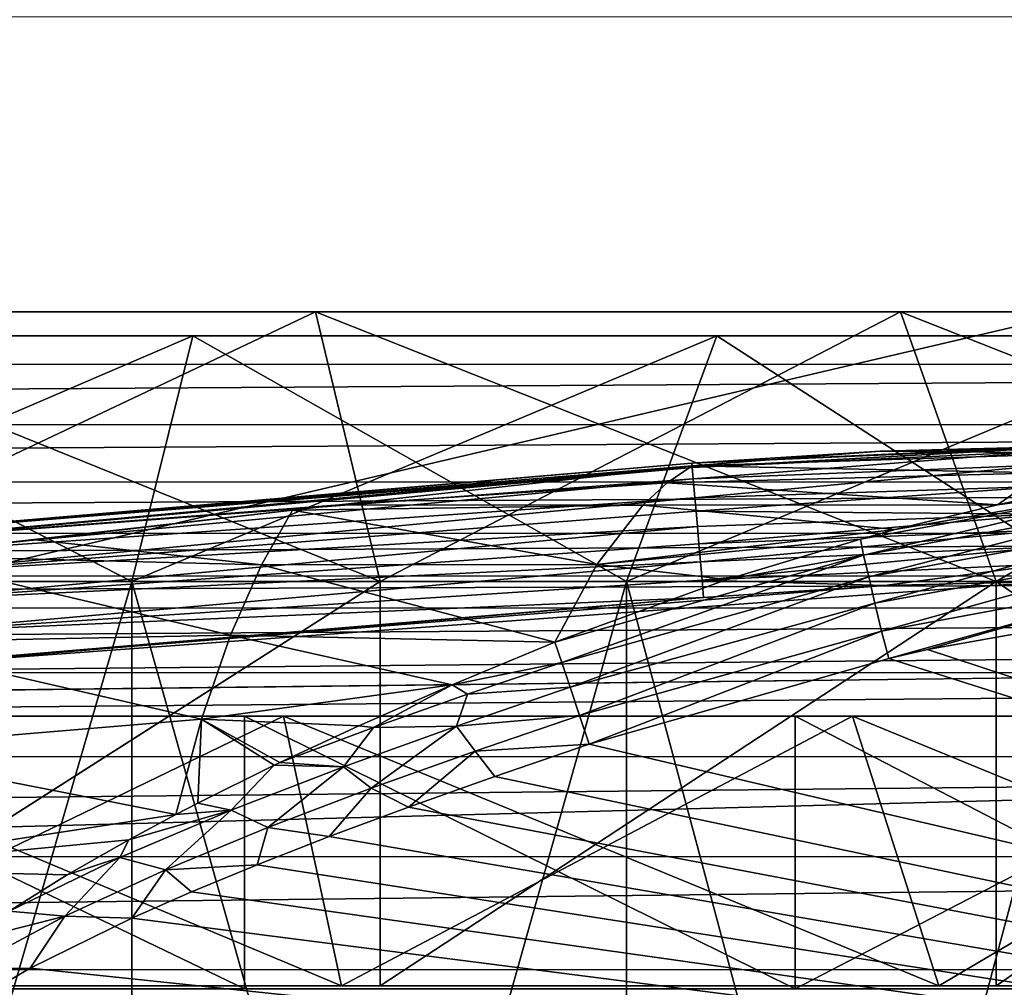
# Model space of a CAD drawing. Header units: metres. Extents: x -206 to 75, y -104 to 104.
# Tile 379 of 656: x -127.6 to -123.95, y 43.48 to 47.06. Entities that reach past the tile are written whole.
import ezdxf

# ---------------------------------------------------------------- set-up
doc = ezdxf.new("R2010")
doc.units = ezdxf.units.M
doc.layers.add('solid_01_1-CONSUMER_THERM_B_125288', color=7, linetype='CONTINUOUS')

msp = doc.modelspace()

# ---------------------------------------------------------------- linework, layer by layer
at = {"layer": 'solid_01_1-CONSUMER_THERM_B_125288'}
for points in [[(-108.467331, 46.871483, 1.5), (-107.910683, 47.194191, 1.5), (-200.514557, 74.966148, 1.5)], [(-109.048912, 46.586853, 1.5), (-108.467331, 46.871483, 1.5), (-200.514557, 74.966148, 1.5)], [(-109.651024, 46.343178, 1.5), (-109.048912, 46.586853, 1.5), (-200.514557, 74.966148, 1.5)], [(-110.268845, 46.142639, 1.5), (-109.651024, 46.343178, 1.5), (-200.514557, 74.966148, 1.5)], [(-110.897278, 45.986664, 1.5), (-110.268845, 46.142639, 1.5), (-200.514557, 74.966148, 1.5)], [(-111.53109, 45.875885, 1.5), (-110.897278, 45.986664, 1.5), (-200.514557, 74.966148, 1.5)], [(-112.794189, 45.78849, 1.5), (-111.53109, 45.875885, 1.5), (-200.514557, 74.966148, 1.5)], [(-168.100571, 58.189758, 1.5), (-112.794189, 45.78849, 1.5), (-200.514557, 74.966148, 1.5)], [(-158.776108, 66.195313), (-102.949013, 67.817345), (-158.757141, -66.251068)], [(-102.949013, 67.817345), (-158.757065, -66.804688), (-158.757141, -66.251068)], [(-102.949013, 67.817345), (-103.148926, 67.301086), (-158.757065, -66.804688)], [(-103.148926, 67.301086), (-103.25058, 66.756882), (-158.757065, -66.804688)], [(-103.25058, 66.756882), (-159.058624, -67.86515), (-158.858719, -67.348892)], [(-103.25058, 66.756882), (-103.250504, 66.203262), (-159.058624, -67.86515)], [(-103.25058, 66.756882), (-158.858719, -67.348892), (-158.757065, -66.804688)], [(-103.250504, 66.203262), (-103.231537, -66.243118), (-159.058624, -67.86515)], [(-76.404617, 63.580017, 75.400002), (-185.604614, 63.572178, 75.400002), (-92.716316, 42.429672, 75.400002)], [(-185.604614, 63.572178, 75.400002), (-93.500069, 42.491352, 75.400002), (-92.716316, 42.429672, 75.400002)], [(-185.604614, 63.572178, 75.400002), (-168.500076, 42.491318, 75.400002), (-93.500069, 42.491352, 75.400002)], [(-168.100571, 58.189758, 1.5), (-166.403046, 57.2313, 1.5), (-112.794189, 45.78849, 1.5)], [(-166.403046, 57.2313, 1.5), (-149.226578, 45.783272, 1.5), (-112.794189, 45.78849, 1.5)], [(-143.003433, 47.075237, 63.5), (-119.003433, 47.076958, 63.5), (-141.579453, 41.783455, 63.5)], [(-119.003433, 47.076958, 63.5), (-120.420677, 41.783466, 63.5), (-141.579453, 41.783455, 63.5)], [(-126.500984, 45.981236, 42.753716), (-126.500984, 45.981236, 6.246283), (-128.734009, 45.981236, 5.83707)], [(-128.613449, 44.981236, 4.844364), (-128.734009, 45.981236, 5.83707), (-126.500984, 45.981236, 6.246283)], [(-128.734009, 45.981236, 43.16293), (-126.500984, 45.981236, 42.753716), (-128.734009, 45.981236, 5.83707)], [(-126.26162, 44.981236, 43.724648), (-126.500984, 45.981236, 42.753716), (-128.734009, 45.981236, 43.16293)], [(-128.613449, 44.981236, 44.155636), (-126.26162, 44.981236, 43.724648), (-128.734009, 45.981236, 43.16293)], [(-126.26162, 44.981236, 5.275352), (-128.613449, 44.981236, 4.844364), (-126.500984, 45.981236, 6.246283)], [(-124.333557, 45.981236, 42.078327), (-124.333557, 45.981236, 6.921673), (-126.500984, 45.981236, 6.246283)], [(-126.26162, 44.981236, 5.275352), (-126.500984, 45.981236, 6.246283), (-124.333557, 45.981236, 6.921673)], [(-126.500984, 45.981236, 42.753716), (-124.333557, 45.981236, 42.078327), (-126.500984, 45.981236, 6.246283)], [(-123.978897, 44.981236, 43.013321), (-124.333557, 45.981236, 42.078327), (-126.500984, 45.981236, 42.753716)], [(-126.26162, 44.981236, 43.724648), (-123.978897, 44.981236, 43.013321), (-126.500984, 45.981236, 42.753716)], [(-123.978897, 44.981236, 5.986679), (-126.26162, 44.981236, 5.275352), (-124.333557, 45.981236, 6.921673)], [(-122.263344, 45.981239, 41.146606), (-122.263344, 45.981239, 7.853394), (-124.333557, 45.981236, 6.921673)], [(-123.978897, 44.981236, 5.986679), (-124.333557, 45.981236, 6.921673), (-122.263344, 45.981239, 7.853394)], [(-124.333557, 45.981236, 42.078327), (-122.263344, 45.981239, 41.146606), (-124.333557, 45.981236, 6.921673)], [(-121.798553, 44.981239, 42.032028), (-122.263344, 45.981239, 41.146606), (-124.333557, 45.981236, 42.078327)], [(-123.978897, 44.981236, 43.013321), (-121.798553, 44.981239, 42.032028), (-124.333557, 45.981236, 42.078327)], [(-121.798553, 44.981239, 6.967971), (-123.978897, 44.981236, 5.986679), (-122.263344, 45.981239, 7.853394)], [(-128.962097, 45.892094, 8.367358), (-129.076202, 44.981236, 9.271039), (-127.182686, 44.981236, 9.632246)], [(-126.956215, 45.892094, 40.250004), (-127.182686, 44.981236, 39.367752), (-129.076202, 44.981236, 39.728962)], [(-128.962097, 45.892094, 40.632641), (-126.956215, 45.892094, 40.250004), (-129.076202, 44.981236, 39.728962)], [(-126.956215, 45.892094, 8.749995), (-128.962097, 45.892094, 8.367358), (-127.182686, 44.981236, 9.632246)], [(-128.962097, 45.892094, 40.632641), (-128.962097, 45.892094, 8.367358), (-126.956215, 45.892094, 8.749995)], [(-128.962097, 45.892094, 40.632641), (-126.956215, 45.892094, 8.749995), (-126.956215, 45.892094, 40.250004)], [(-126.956215, 45.892094, 8.749995), (-127.182686, 44.981236, 9.632246), (-125.349365, 44.981236, 10.227927)], [(-125.014084, 45.892094, 39.618973), (-125.349365, 44.981236, 38.772072), (-127.182686, 44.981236, 39.367752)], [(-126.956215, 45.892094, 40.250004), (-125.014084, 45.892094, 39.618973), (-127.182686, 44.981236, 39.367752)], [(-125.014084, 45.892094, 9.381026), (-126.956215, 45.892094, 8.749995), (-125.349365, 44.981236, 10.227927)], [(-126.956215, 45.892094, 40.250004), (-126.956215, 45.892094, 8.749995), (-125.014084, 45.892094, 9.381026)], [(-126.956215, 45.892094, 40.250004), (-125.014084, 45.892094, 9.381026), (-125.014084, 45.892094, 39.618973)], [(-123.166351, 45.892097, 38.749496), (-123.605164, 44.981236, 37.951313), (-125.349365, 44.981236, 38.772072)], [(-125.014084, 45.892094, 39.618973), (-123.166351, 45.892097, 38.749496), (-125.349365, 44.981236, 38.772072)], [(-125.014084, 45.892094, 9.381026), (-125.349365, 44.981236, 10.227927), (-123.605164, 44.981236, 11.048686)], [(-123.166351, 45.892097, 10.250502), (-125.014084, 45.892094, 9.381026), (-123.605164, 44.981236, 11.048686)], [(-125.014084, 45.892094, 39.618973), (-125.014084, 45.892094, 9.381026), (-123.166351, 45.892097, 10.250502)], [(-125.014084, 45.892094, 39.618973), (-123.166351, 45.892097, 10.250502), (-123.166351, 45.892097, 38.749496)], [(-149.226547, 45.559605, 1.525335), (-112.794189, 45.78849, 1.5), (-149.226578, 45.783272, 1.5)], [(-112.794151, 45.564819, 1.525335), (-112.794189, 45.78849, 1.5), (-149.226547, 45.559605, 1.525335)], [(-112.794151, 45.564819, 1.525335), (-149.226547, 45.559605, 1.525335), (-149.226517, 45.347065, 1.600154)], [(-112.794121, 45.35228, 1.600154), (-112.794151, 45.564819, 1.525335), (-149.226517, 45.347065, 1.600154)], [(-125.106194, 45.419483, 46.486847), (-124.408295, 45.464195, 46.548126), (-123.784637, 45.481236, 46.5)], [(-125.106194, 45.419483, 46.486847), (-123.784637, 45.481236, 46.5), (-123.784637, 45.476967, 46.434792)], [(-125.10482, 45.403698, 46.374462), (-125.106194, 45.419483, 46.486847), (-123.784637, 45.476967, 46.434792)], [(-125.10482, 45.403698, 46.374462), (-123.784637, 45.476967, 46.434792), (-123.784637, 45.464207, 46.370613)], [(-124.408295, 45.464195, 46.548126), (-123.624916, 45.457008, 47.015636), (-123.442307, 45.481236, 46.681797)], [(-123.784637, 45.481236, 46.5), (-124.408295, 45.464195, 46.548126), (-123.442307, 45.481236, 46.681797)], [(-125.106194, 45.419483, 46.486847), (-125.105331, 45.409588, 46.600002), (-124.408295, 45.464195, 46.548126)], [(-124.408295, 45.464195, 46.548126), (-125.105331, 45.409588, 46.600002), (-123.624916, 45.457008, 47.015636)], [(-125.105331, 45.409588, 46.600002), (-123.804565, 45.384708, 47.344093), (-123.624916, 45.457008, 47.015636)], [(-125.10125, 45.362591, 46.267628), (-125.10482, 45.403698, 46.374462), (-123.784637, 45.464207, 46.370613)], [(-125.10125, 45.362591, 46.267628), (-123.784637, 45.464207, 46.370613), (-123.784637, 45.414215, 46.249939)], [(-128.060898, 45.167526, 46.552677), (-125.105331, 45.409588, 46.600002), (-125.106194, 45.419483, 46.486847)], [(-128.06076, 45.165642, 46.43198), (-128.060898, 45.167526, 46.552677), (-125.106194, 45.419483, 46.486847)], [(-128.060898, 45.167526, 46.552677), (-128.058716, 45.138901, 46.674698), (-125.105331, 45.409588, 46.600002)], [(-128.06076, 45.165642, 46.43198), (-125.106194, 45.419483, 46.486847), (-125.10482, 45.403698, 46.374462)], [(-128.058655, 45.138, 46.322926), (-128.06076, 45.165642, 46.43198), (-125.10482, 45.403698, 46.374462)], [(-128.058716, 45.138901, 46.674698), (-126.412979, 45.265541, 46.697353), (-125.105331, 45.409588, 46.600002)], [(-128.058655, 45.138, 46.322926), (-125.10482, 45.403698, 46.374462), (-125.10125, 45.362591, 46.267628)], [(-126.412979, 45.265541, 46.697353), (-125.197647, 45.346539, 46.818409), (-125.105331, 45.409588, 46.600002)], [(-125.105331, 45.409588, 46.600002), (-125.197647, 45.346539, 46.818409), (-123.804565, 45.384708, 47.344093)], [(-125.095055, 45.291275, 46.164955), (-125.10125, 45.362591, 46.267628), (-123.784637, 45.414215, 46.249939)], [(-125.095055, 45.291275, 46.164955), (-123.784637, 45.414215, 46.249939), (-123.784637, 45.33474, 46.146397)], [(-128.054825, 45.087841, 46.224564), (-128.058655, 45.138, 46.322926), (-125.10125, 45.362591, 46.267628)], [(-128.054825, 45.087841, 46.224564), (-125.10125, 45.362591, 46.267628), (-125.095055, 45.291275, 46.164955)], [(-125.197647, 45.346539, 46.818409), (-123.973366, 45.266022, 47.663105), (-123.804565, 45.384708, 47.344093)], [(-123.804565, 45.384708, 47.344093), (-123.973366, 45.266022, 47.663105), (-123.748375, 45.313362, 47.643635)], [(-112.794121, 45.35228, 1.600154), (-149.226517, 45.347065, 1.600154), (-149.226486, 45.156673, 1.720659)], [(-112.794098, 45.161888, 1.720659), (-112.794121, 45.35228, 1.600154), (-149.226486, 45.156673, 1.720659)], [(-126.412979, 45.265541, 46.697353), (-125.287926, 45.264305, 47.031273), (-125.197647, 45.346539, 46.818409)], [(-125.197647, 45.346539, 46.818409), (-125.287926, 45.264305, 47.031273), (-123.973366, 45.266022, 47.663105)], [(-125.090782, 45.242111, 46.11731), (-125.095055, 45.291275, 46.164955), (-123.784637, 45.33474, 46.146397)], [(-125.090782, 45.242111, 46.11731), (-123.784637, 45.33474, 46.146397), (-123.784637, 45.23122, 46.066978)], [(-124.481941, 45.138783, 47.706707), (-124.470436, 45.079235, 47.806969), (-123.306694, 45.354046, 47.711178)], [(-124.352798, 45.173717, 47.695709), (-124.481941, 45.138783, 47.706707), (-123.306694, 45.354046, 47.711178)], [(-124.470436, 45.079235, 47.806969), (-123.298843, 45.293606, 47.810043), (-123.306694, 45.354046, 47.711178)], [(-123.973366, 45.266022, 47.663105), (-124.352798, 45.173717, 47.695709), (-123.306694, 45.354046, 47.711178)], [(-123.973366, 45.266022, 47.663105), (-123.306694, 45.354046, 47.711178), (-123.748375, 45.313362, 47.643635)], [(-128.049026, 45.011616, 46.134182), (-128.054825, 45.087841, 46.224564), (-125.095055, 45.291275, 46.164955)], [(-128.049026, 45.011616, 46.134182), (-125.095055, 45.291275, 46.164955), (-125.090782, 45.242111, 46.11731)], [(-124.470436, 45.079235, 47.806969), (-124.451111, 44.998024, 47.89135), (-123.298843, 45.293606, 47.810043)], [(-124.451111, 44.998024, 47.89135), (-123.288109, 45.210934, 47.893166), (-123.298843, 45.293606, 47.810043)], [(-128.069626, 45.077427, 46.788612), (-126.586777, 45.245411, 46.708927), (-126.412979, 45.265541, 46.697353)], [(-128.058716, 45.138901, 46.674698), (-128.069626, 45.077427, 46.788612), (-126.412979, 45.265541, 46.697353)], [(-126.412979, 45.265541, 46.697353), (-126.586777, 45.245411, 46.708927), (-125.287926, 45.264305, 47.031273)], [(-126.586777, 45.245411, 46.708927), (-125.459099, 45.04467, 47.434879), (-125.287926, 45.264305, 47.031273)], [(-125.287926, 45.264305, 47.031273), (-125.459099, 45.04467, 47.434879), (-124.352798, 45.173717, 47.695709)], [(-125.287926, 45.264305, 47.031273), (-124.352798, 45.173717, 47.695709), (-123.973366, 45.266022, 47.663105)], [(-127.539063, 45.135509, 46.764183), (-126.586777, 45.245411, 46.708927), (-128.069626, 45.077427, 46.788612)], [(-128.049026, 45.011616, 46.134182), (-125.090782, 45.242111, 46.11731), (-125.085808, 45.184822, 46.075554)], [(-127.539063, 45.135509, 46.764183), (-126.700974, 45.043655, 47.054253), (-126.586777, 45.245411, 46.708927)], [(-126.586777, 45.245411, 46.708927), (-126.700974, 45.043655, 47.054253), (-125.459099, 45.04467, 47.434879)], [(-125.085808, 45.184822, 46.075554), (-125.090782, 45.242111, 46.11731), (-123.784637, 45.23122, 46.066978)], [(-125.080284, 45.121296, 46.041969), (-125.085808, 45.184822, 46.075554), (-123.784637, 45.23122, 46.066978)], [(-125.080284, 45.121296, 46.041969), (-123.784637, 45.23122, 46.066978), (-123.784637, 45.17255, 46.038048)], [(-128.041382, 44.911243, 46.061462), (-128.049026, 45.011616, 46.134182), (-125.085808, 45.184822, 46.075554)], [(-128.041382, 44.911243, 46.061462), (-125.085808, 45.184822, 46.075554), (-125.080284, 45.121296, 46.041969)], [(-124.451111, 44.998024, 47.89135), (-124.428055, 44.901146, 47.953011), (-123.288109, 45.210934, 47.893166)], [(-124.428055, 44.901146, 47.953011), (-123.275368, 45.112751, 47.953812), (-123.288109, 45.210934, 47.893166)], [(-112.794098, 45.161888, 1.720659), (-149.226486, 45.156673, 1.720659), (-149.226456, 44.998093, 1.880731)], [(-112.794075, 45.003311, 1.880731), (-112.794098, 45.161888, 1.720659), (-149.226456, 44.998093, 1.880731)], [(-125.459099, 45.04467, 47.434879), (-124.481941, 45.138783, 47.706707), (-124.352798, 45.173717, 47.695709)], [(-125.074448, 45.054161, 46.018051), (-125.080284, 45.121296, 46.041969), (-123.784637, 45.17255, 46.038048)], [(-125.074448, 45.054161, 46.018051), (-123.784637, 45.17255, 46.038048), (-123.784637, 45.110577, 46.017017)], [(-127.539063, 45.135509, 46.764183), (-128.069626, 45.077427, 46.788612), (-126.700974, 45.043655, 47.054253)], [(-128.041382, 44.911243, 46.061462), (-125.080284, 45.121296, 46.041969), (-125.074448, 45.054161, 46.018051)], [(-125.459099, 45.04467, 47.434879), (-124.976677, 44.988583, 47.748207), (-124.481941, 45.138783, 47.706707)], [(-125.068573, 44.986504, 46.004272), (-125.074448, 45.054161, 46.018051), (-123.784637, 45.110577, 46.017017)], [(-125.068573, 44.986504, 46.004272), (-123.784637, 45.110577, 46.017017), (-123.784637, 45.046413, 46.004265)], [(-124.976677, 44.988583, 47.748207), (-124.470436, 45.079235, 47.806969), (-124.481941, 45.138783, 47.706707)], [(-124.428055, 44.901146, 47.953011), (-124.403358, 44.79739, 47.988861), (-123.275368, 45.112751, 47.953812)], [(-124.403358, 44.79739, 47.988861), (-123.261742, 45.007816, 47.989048), (-123.275368, 45.112751, 47.953812)], [(-128.069626, 45.077427, 46.788612), (-128.160431, 44.755096, 47.162643), (-126.816498, 44.7827, 47.379627)], [(-128.069626, 45.077427, 46.788612), (-126.816498, 44.7827, 47.379627), (-126.700974, 45.043655, 47.054253)], [(-125.614243, 44.756596, 47.800003), (-124.470436, 45.079235, 47.806969), (-124.976677, 44.988583, 47.748207)], [(-125.614243, 44.756596, 47.800003), (-125.588921, 44.681152, 47.883869), (-124.470436, 45.079235, 47.806969)], [(-125.588921, 44.681152, 47.883869), (-124.451111, 44.998024, 47.89135), (-124.470436, 45.079235, 47.806969)], [(-128.03244, 44.79388, 46.015373), (-128.041382, 44.911243, 46.061462), (-125.074448, 45.054161, 46.018051)], [(-128.03244, 44.79388, 46.015373), (-125.074448, 45.054161, 46.018051), (-125.068573, 44.986504, 46.004272)], [(-126.700974, 45.043655, 47.054253), (-126.816498, 44.7827, 47.379627), (-125.614243, 44.756596, 47.800003)], [(-126.700974, 45.043655, 47.054253), (-125.614243, 44.756596, 47.800003), (-125.459099, 45.04467, 47.434879)], [(-125.459099, 45.04467, 47.434879), (-125.614243, 44.756596, 47.800003), (-124.976677, 44.988583, 47.748207)], [(-125.068573, 44.986504, 46.004272), (-123.784637, 45.046413, 46.004265), (-124.39196, 44.966736, 46)], [(-123.784637, 45.046413, 46.004265), (-123.784637, 44.981236, 46), (-124.39196, 44.966736, 46)], [(-112.794075, 45.003311, 1.880731), (-149.226456, 44.998093, 1.880731), (-149.22644, 44.879765, 2.071429)], [(-112.794075, 45.003311, 1.880731), (-149.22644, 44.879765, 2.071429), (-112.79406, 44.884979, 2.071429)], [(-125.588921, 44.681152, 47.883869), (-125.558098, 44.589275, 47.947281), (-124.451111, 44.998024, 47.89135)], [(-125.558098, 44.589275, 47.947281), (-124.428055, 44.901146, 47.953011), (-124.451111, 44.998024, 47.89135)], [(-124.403358, 44.79739, 47.988861), (-124.376808, 44.695839, 48), (-123.261742, 45.007816, 47.989048)], [(-123.261742, 45.007816, 47.989048), (-124.376808, 44.695839, 48), (-124.233238, 44.728966, 48)], [(-123.261742, 45.007816, 47.989048), (-124.233238, 44.728966, 48), (-123.245796, 44.904999, 48)], [(-93.500069, 44.981251, 46), (-168.500076, 42.981216, 46), (-131.000076, 44.53931, 46)], [(-93.500069, 42.981251, 46), (-168.500076, 42.981216, 46), (-93.500069, 44.981251, 46)], [(-131.000076, 44.53931, 46), (-128.304413, 44.649342, 46), (-93.500069, 44.981251, 46)], [(-129.076202, 44.981236, 9.271039), (-129.076202, 38.465508, 9.271039), (-127.182678, 38.465508, 9.632249)], [(-127.182686, 44.981236, 9.632246), (-129.076202, 44.981236, 9.271039), (-127.182678, 38.465508, 9.632249)], [(-127.182686, 44.981236, 39.367752), (-127.182678, 38.465508, 39.367752), (-129.076202, 38.465508, 39.728962)], [(-129.076202, 44.981236, 39.728962), (-127.182686, 44.981236, 39.367752), (-129.076202, 38.465508, 39.728962)], [(-128.613297, 43.481236, 4.844381), (-128.613449, 44.981236, 4.844364), (-126.26162, 44.981236, 5.275352)], [(-128.613312, 43.481236, 44.155621), (-126.26162, 44.981236, 43.724648), (-128.613449, 44.981236, 44.155636)], [(-128.613312, 43.481236, 44.155621), (-126.26152, 43.481236, 43.724625), (-126.26162, 44.981236, 43.724648)], [(-126.261505, 43.481236, 5.275379), (-128.613297, 43.481236, 4.844381), (-126.26162, 44.981236, 5.275352)], [(-128.304413, 44.649342, 46), (-123.784637, 44.981236, 46), (-93.500069, 44.981251, 46)], [(-128.304413, 44.649342, 46), (-124.39196, 44.966736, 46), (-123.784637, 44.981236, 46)], [(-128.304413, 44.649342, 46), (-125.062927, 44.921532, 46), (-124.39196, 44.966736, 46)], [(-128.03244, 44.79388, 46.015373), (-125.068573, 44.986504, 46.004272), (-125.062927, 44.921532, 46)], [(-127.182686, 44.981236, 9.632246), (-127.182678, 38.465508, 9.632249), (-125.349358, 38.465508, 10.227931)], [(-125.349365, 44.981236, 10.227927), (-127.182686, 44.981236, 9.632246), (-125.349358, 38.465508, 10.227931)], [(-127.182686, 44.981236, 39.367752), (-125.349365, 44.981236, 38.772072), (-127.182678, 38.465508, 39.367752)], [(-125.349365, 44.981236, 38.772072), (-125.349358, 38.465508, 38.772068), (-127.182678, 38.465508, 39.367752)], [(-126.261505, 43.481236, 5.275379), (-126.26162, 44.981236, 5.275352), (-123.978897, 44.981236, 5.986679)], [(-126.26152, 43.481236, 43.724625), (-123.978897, 44.981236, 43.013321), (-126.26162, 44.981236, 43.724648)], [(-126.26152, 43.481236, 43.724625), (-123.978882, 43.481236, 43.013313), (-123.978897, 44.981236, 43.013321)], [(-123.978859, 43.481236, 5.986692), (-126.261505, 43.481236, 5.275379), (-123.978897, 44.981236, 5.986679)], [(-125.349365, 44.981236, 10.227927), (-125.349358, 38.465508, 10.227931), (-123.605148, 38.465508, 11.048693)], [(-123.605164, 44.981236, 11.048686), (-125.349365, 44.981236, 10.227927), (-123.605148, 38.465508, 11.048693)], [(-125.349365, 44.981236, 38.772072), (-123.605164, 44.981236, 37.951313), (-125.349358, 38.465508, 38.772068)], [(-123.605164, 44.981236, 37.951313), (-123.605148, 38.465508, 37.951309), (-125.349358, 38.465508, 38.772068)], [(-125.068573, 44.986504, 46.004272), (-124.39196, 44.966736, 46), (-125.062927, 44.921532, 46)], [(-123.978859, 43.481236, 5.986692), (-123.978897, 44.981236, 5.986679), (-121.798553, 44.981239, 6.967971)], [(-121.798615, 43.481239, 42.032055), (-121.798553, 44.981239, 42.032028), (-123.978897, 44.981236, 43.013321)], [(-123.978882, 43.481236, 43.013313), (-121.798615, 43.481239, 42.032055), (-123.978897, 44.981236, 43.013321)], [(-121.798592, 43.481239, 6.967957), (-123.978859, 43.481236, 5.986692), (-121.798553, 44.981239, 6.967971)], [(-128.304413, 44.649342, 46), (-128.033554, 44.66909, 46), (-125.062927, 44.921532, 46)], [(-128.03244, 44.79388, 46.015373), (-125.062927, 44.921532, 46), (-128.033554, 44.66909, 46)], [(-112.79406, 44.884979, 2.071429), (-149.22644, 44.879765, 2.071429), (-149.22641, 44.639748, 2.474663)], [(-112.794022, 44.644966, 2.474663), (-112.79406, 44.884979, 2.071429), (-149.22641, 44.639748, 2.474663)], [(-125.558098, 44.589275, 47.947281), (-125.522987, 44.484623, 47.987041), (-124.428055, 44.901146, 47.953011)], [(-125.522987, 44.484623, 47.987041), (-124.403358, 44.79739, 47.988861), (-124.428055, 44.901146, 47.953011)], [(-123.245796, 44.904999, 48), (-124.233238, 44.728966, 48), (-117.409111, 42.481239, 47.999805)], [(-128.160431, 44.755096, 47.162643), (-126.923599, 44.470692, 47.668243), (-126.816498, 44.7827, 47.379627)], [(-126.816498, 44.7827, 47.379627), (-126.923599, 44.470692, 47.668243), (-125.994667, 44.59774, 47.833305)], [(-126.816498, 44.7827, 47.379627), (-125.994667, 44.59774, 47.833305), (-125.614243, 44.756596, 47.800003)], [(-125.522987, 44.484623, 47.987041), (-125.487007, 44.377373, 48), (-124.403358, 44.79739, 47.988861)], [(-124.403358, 44.79739, 47.988861), (-125.487007, 44.377373, 48), (-124.376808, 44.695839, 48)], [(-128.160431, 44.755096, 47.162643), (-128.253616, 44.359192, 47.486149), (-126.923599, 44.470692, 47.668243)], [(-125.994667, 44.59774, 47.833305), (-125.588921, 44.681152, 47.883869), (-125.614243, 44.756596, 47.800003)], [(-124.233238, 44.728966, 48), (-124.376808, 44.695839, 48), (-117.409111, 42.481239, 47.999805)], [(-125.93795, 44.563354, 47.882862), (-125.588921, 44.681152, 47.883869), (-125.994667, 44.59774, 47.833305)], [(-125.93795, 44.563354, 47.882862), (-125.558098, 44.589275, 47.947281), (-125.588921, 44.681152, 47.883869)], [(-124.376808, 44.695839, 48), (-125.487007, 44.377373, 48), (-117.409111, 42.481239, 47.999805)], [(-112.794022, 44.644966, 2.474663), (-149.22641, 44.639748, 2.474663), (-149.226364, 44.328606, 2.825941)], [(-112.793976, 44.333824, 2.825941), (-112.794022, 44.644966, 2.474663), (-149.226364, 44.328606, 2.825941)], [(-126.923599, 44.470692, 47.668243), (-126.340942, 44.445602, 47.861053), (-125.994667, 44.59774, 47.833305)], [(-126.28595, 44.439789, 47.882862), (-125.994667, 44.59774, 47.833305), (-126.340942, 44.445602, 47.861053)], [(-126.28595, 44.439789, 47.882862), (-125.93795, 44.563354, 47.882862), (-125.994667, 44.59774, 47.833305)], [(-125.978554, 44.445316, 47.947266), (-125.93795, 44.563354, 47.882862), (-126.28595, 44.439789, 47.882862)], [(-125.978554, 44.445316, 47.947266), (-125.522987, 44.484623, 47.987041), (-125.558098, 44.589275, 47.947281)], [(-125.978554, 44.445316, 47.947266), (-125.558098, 44.589275, 47.947281), (-125.93795, 44.563354, 47.882862)], [(-125.910194, 44.352276, 47.987038), (-125.522987, 44.484623, 47.987041), (-125.978554, 44.445316, 47.947266)], [(-125.910194, 44.352276, 47.987038), (-125.487007, 44.377373, 48), (-125.522987, 44.484623, 47.987041)], [(-126.764183, 43.471203, 7.31433), (-128.866577, 43.471199, 6.929053), (-128.86644, 44.481236, 6.929069)], [(-128.866577, 43.471199, 42.070946), (-126.764183, 43.471203, 41.685669), (-128.866425, 44.481236, 42.07093)], [(-126.764053, 44.481236, 7.31436), (-128.86644, 44.481236, 6.929069), (-128.794098, 44.481236, 6.333445)], [(-126.764183, 43.471203, 7.31433), (-128.86644, 44.481236, 6.929069), (-126.764053, 44.481236, 7.31436)], [(-128.866425, 44.481236, 42.07093), (-126.764038, 44.481236, 41.685635), (-128.794113, 44.481236, 42.666557)], [(-126.764183, 43.471203, 41.685669), (-126.764038, 44.481236, 41.685635), (-128.866425, 44.481236, 42.07093)], [(-128.794113, 44.481236, 42.666557), (-126.620461, 44.481236, 42.268204), (-128.685623, 43.481236, 43.559994)], [(-126.764038, 44.481236, 41.685635), (-126.620461, 44.481236, 42.268204), (-128.794113, 44.481236, 42.666557)], [(-128.794098, 44.481236, 6.333445), (-128.685638, 43.481236, 5.440005), (-126.405113, 43.481236, 5.857939)], [(-126.620445, 44.481236, 6.7318), (-128.794098, 44.481236, 6.333445), (-126.405113, 43.481236, 5.857939)], [(-126.764053, 44.481236, 7.31436), (-128.794098, 44.481236, 6.333445), (-126.620445, 44.481236, 6.7318)], [(-126.620461, 44.481236, 42.268204), (-126.405098, 43.481236, 43.142056), (-128.685623, 43.481236, 43.559994)], [(-128.253616, 44.359192, 47.486149), (-127.01918, 44.116837, 47.909645), (-126.923599, 44.470692, 47.668243)], [(-126.923599, 44.470692, 47.668243), (-127.01918, 44.116837, 47.909645), (-126.93808, 44.158897, 47.904228)], [(-126.923599, 44.470692, 47.668243), (-126.93808, 44.158897, 47.904228), (-126.654747, 44.29948, 47.884457)], [(-126.923599, 44.470692, 47.668243), (-126.633667, 44.309586, 47.882935), (-126.340942, 44.445602, 47.861053)], [(-126.923599, 44.470692, 47.668243), (-126.654747, 44.29948, 47.884457), (-126.633667, 44.309586, 47.882935)], [(-124.723564, 43.471203, 7.950212), (-126.764183, 43.471203, 7.31433), (-126.764053, 44.481236, 7.31436)], [(-126.764183, 43.471203, 41.685669), (-124.723564, 43.471203, 41.049786), (-126.764038, 44.481236, 41.685635)], [(-124.723518, 44.481236, 7.950229), (-126.764053, 44.481236, 7.31436), (-126.620445, 44.481236, 6.7318)], [(-124.723564, 43.471203, 7.950212), (-126.764053, 44.481236, 7.31436), (-124.723518, 44.481236, 7.950229)], [(-126.764038, 44.481236, 41.685635), (-124.723503, 44.481236, 41.049763), (-126.620461, 44.481236, 42.268204)], [(-124.723564, 43.471203, 41.049786), (-124.723503, 44.481236, 41.049763), (-126.764038, 44.481236, 41.685635)], [(-126.620461, 44.481236, 42.268204), (-124.51075, 44.481236, 41.610779), (-126.405098, 43.481236, 43.142056)], [(-124.723503, 44.481236, 41.049763), (-124.51075, 44.481236, 41.610779), (-126.620461, 44.481236, 42.268204)], [(-126.620445, 44.481236, 6.7318), (-126.405113, 43.481236, 5.857939), (-124.191643, 43.481236, 6.547695)], [(-124.510735, 44.481236, 7.389227), (-126.620445, 44.481236, 6.7318), (-124.191643, 43.481236, 6.547695)], [(-124.723518, 44.481236, 7.950229), (-126.620445, 44.481236, 6.7318), (-124.510735, 44.481236, 7.389227)], [(-124.51075, 44.481236, 41.610779), (-124.19162, 43.481236, 42.452297), (-126.405098, 43.481236, 43.142056)], [(-124.723564, 43.471203, 7.950212), (-124.723518, 44.481236, 7.950229), (-122.774529, 44.481236, 8.827402)], [(-122.774467, 43.471203, 8.827429), (-124.723564, 43.471203, 7.950212), (-122.774529, 44.481236, 8.827402)], [(-124.723564, 43.471203, 41.049786), (-122.774467, 43.471203, 40.172573), (-124.723503, 44.481236, 41.049763)], [(-122.774529, 44.481236, 8.827402), (-124.723518, 44.481236, 7.950229), (-124.510735, 44.481236, 7.389227)], [(-124.723503, 44.481236, 41.049763), (-122.774506, 44.481236, 40.172588), (-124.51075, 44.481236, 41.610779)], [(-122.774467, 43.471203, 40.172573), (-122.774506, 44.481236, 40.172588), (-124.723503, 44.481236, 41.049763)], [(-124.51075, 44.481236, 41.610779), (-122.495689, 44.481239, 40.703873), (-124.19162, 43.481236, 42.452297)], [(-122.774506, 44.481236, 40.172588), (-122.495689, 44.481239, 40.703873), (-124.51075, 44.481236, 41.610779)], [(-122.495674, 44.481239, 8.296138), (-124.510735, 44.481236, 7.389227), (-122.077446, 43.481239, 7.499221)], [(-122.774529, 44.481236, 8.827402), (-124.510735, 44.481236, 7.389227), (-122.495674, 44.481239, 8.296138)], [(-124.510735, 44.481236, 7.389227), (-124.191643, 43.481236, 6.547695), (-122.077446, 43.481239, 7.499221)], [(-122.495689, 44.481239, 40.703873), (-122.077423, 43.481239, 41.500767), (-124.19162, 43.481236, 42.452297)], [(-126.28595, 44.439789, 47.882862), (-126.340942, 44.445602, 47.861053), (-126.633667, 44.309586, 47.882935)], [(-126.397362, 44.294296, 47.947266), (-126.28595, 44.439789, 47.882862), (-126.633667, 44.309586, 47.882935)], [(-126.397362, 44.294296, 47.947266), (-125.978554, 44.445316, 47.947266), (-126.28595, 44.439789, 47.882862)], [(-126.295532, 44.214291, 47.987038), (-125.978554, 44.445316, 47.947266), (-126.397362, 44.294296, 47.947266)], [(-126.295532, 44.214291, 47.987038), (-125.910194, 44.352276, 47.987038), (-125.978554, 44.445316, 47.947266)], [(-125.910194, 44.352276, 47.987038), (-125.836403, 44.258202, 48), (-125.487007, 44.377373, 48)], [(-125.487007, 44.377373, 48), (-125.836403, 44.258202, 48), (-117.409111, 42.481239, 47.999805)], [(-128.253616, 44.359192, 47.486149), (-128.335083, 43.913887, 47.735828), (-127.01918, 44.116837, 47.909645)], [(-126.295532, 44.214291, 47.987038), (-126.157135, 44.144436, 48), (-125.910194, 44.352276, 47.987038)], [(-125.910194, 44.352276, 47.987038), (-126.157135, 44.144436, 48), (-125.836403, 44.258202, 48)], [(-112.793976, 44.333824, 2.825941), (-149.226364, 44.328606, 2.825941), (-149.226318, 43.957302, 3.112886)], [(-112.793922, 43.962517, 3.112886), (-112.793976, 44.333824, 2.825941), (-149.226318, 43.957302, 3.112886)], [(-126.397362, 44.294296, 47.947266), (-126.633667, 44.309586, 47.882935), (-126.654747, 44.29948, 47.884457)], [(-126.813637, 44.133228, 47.947266), (-126.654747, 44.29948, 47.884457), (-126.93808, 44.158897, 47.904228)], [(-126.813637, 44.133228, 47.947266), (-126.397362, 44.294296, 47.947266), (-126.654747, 44.29948, 47.884457)], [(-126.678185, 44.068466, 47.987038), (-126.397362, 44.294296, 47.947266), (-126.813637, 44.133228, 47.947266)], [(-126.678185, 44.068466, 47.987038), (-126.295532, 44.214291, 47.987038), (-126.397362, 44.294296, 47.947266)], [(-125.836403, 44.258202, 48), (-126.157135, 44.144436, 48), (-117.409111, 42.481239, 47.999805)], [(-126.678185, 44.068466, 47.987038), (-126.450516, 44.035461, 48), (-126.295532, 44.214291, 47.987038)], [(-126.295532, 44.214291, 47.987038), (-126.450516, 44.035461, 48), (-126.157135, 44.144436, 48)], [(-126.813637, 44.133228, 47.947266), (-126.93808, 44.158897, 47.904228), (-127.01918, 44.116837, 47.909645)], [(-127.226105, 43.957836, 47.947266), (-126.813637, 44.133228, 47.947266), (-127.192993, 44.023491, 47.920872)], [(-127.056969, 43.911884, 47.987038), (-126.813637, 44.133228, 47.947266), (-127.226105, 43.957836, 47.947266)], [(-126.813637, 44.133228, 47.947266), (-127.01918, 44.116837, 47.909645), (-127.192993, 44.023491, 47.920872)], [(-127.056969, 43.911884, 47.987038), (-126.678185, 44.068466, 47.987038), (-126.813637, 44.133228, 47.947266)], [(-126.157135, 44.144436, 48), (-126.450516, 44.035461, 48), (-117.409111, 42.481239, 47.999805)], [(-128.335083, 43.913887, 47.735828), (-127.192993, 44.023491, 47.920872), (-127.01918, 44.116837, 47.909645)], [(-127.056969, 43.911884, 47.987038), (-126.718056, 43.930779, 48), (-126.678185, 44.068466, 47.987038)], [(-126.678185, 44.068466, 47.987038), (-126.718056, 43.930779, 48), (-126.450516, 44.035461, 48)], [(-128.335083, 43.913887, 47.735828), (-127.421173, 43.892879, 47.934891), (-127.192993, 44.023491, 47.920872)], [(-127.226105, 43.957836, 47.947266), (-127.192993, 44.023491, 47.920872), (-127.421173, 43.892879, 47.934891)], [(-126.450516, 44.035461, 48), (-126.718056, 43.930779, 48), (-117.409111, 42.481239, 47.999805)], [(-112.793922, 43.962517, 3.112886), (-149.226318, 43.957302, 3.112886), (-149.226257, 43.538914, 3.325387)], [(-112.793861, 43.544128, 3.325387), (-112.793922, 43.962517, 3.112886), (-149.226257, 43.538914, 3.325387)], [(-127.226105, 43.957836, 47.947266), (-127.421173, 43.892879, 47.934891), (-127.636581, 43.758629, 47.947376)], [(-127.429932, 43.740105, 47.987038), (-127.226105, 43.957836, 47.947266), (-127.636581, 43.758629, 47.947376)], [(-127.429932, 43.740105, 47.987038), (-127.056969, 43.911884, 47.987038), (-127.226105, 43.957836, 47.947266)], [(-128.335083, 43.913887, 47.735828), (-127.636581, 43.758629, 47.947376), (-127.421173, 43.892879, 47.934891)], [(-127.429932, 43.740105, 47.987038), (-127.181557, 43.732628, 48), (-127.056969, 43.911884, 47.987038)], [(-127.056969, 43.911884, 47.987038), (-127.181557, 43.732628, 48), (-126.961258, 43.829956, 48)], [(-127.056969, 43.911884, 47.987038), (-126.961258, 43.829956, 48), (-126.718056, 43.930779, 48)], [(-126.718056, 43.930779, 48), (-126.961258, 43.829956, 48), (-117.409111, 42.481239, 47.999805)], [(-126.961258, 43.829956, 48), (-127.181557, 43.732628, 48), (-117.409111, 42.481239, 47.999805)], [(-127.429932, 43.740105, 47.987038), (-127.636581, 43.758629, 47.947376), (-127.803329, 43.644722, 47.956551)], [(-127.793327, 43.545494, 47.987038), (-127.429932, 43.740105, 47.987038), (-127.803329, 43.644722, 47.956551)], [(-127.793327, 43.545494, 47.987038), (-127.55883, 43.547146, 48), (-127.429932, 43.740105, 47.987038)], [(-127.429932, 43.740105, 47.987038), (-127.55883, 43.547146, 48), (-127.181557, 43.732628, 48)], [(-127.181557, 43.732628, 48), (-127.55883, 43.547146, 48), (-117.409111, 42.481239, 47.999805)], [(-112.793861, 43.544128, 3.325387), (-149.226257, 43.538914, 3.325387), (-149.226181, 43.088184, 3.455959)], [(-112.7938, 43.093399, 3.455959), (-112.793861, 43.544128, 3.325387), (-149.226181, 43.088184, 3.455959)], [(-127.55883, 43.547146, 48), (-127.859398, 43.372059, 48), (-117.409111, 42.481239, 47.999805)], [(-127.793327, 43.545494, 47.987038), (-127.859398, 43.372059, 48), (-127.55883, 43.547146, 48)], [(-128.613297, 43.481236, 4.844381), (-126.405113, 43.481236, 5.857939), (-128.685638, 43.481236, 5.440005)], [(-128.613312, 43.481236, 44.155621), (-128.685623, 43.481236, 43.559994), (-126.405098, 43.481236, 43.142056)], [(-128.613312, 43.481236, 44.155621), (-126.405098, 43.481236, 43.142056), (-126.26152, 43.481236, 43.724625)], [(-126.261505, 43.481236, 5.275379), (-126.405113, 43.481236, 5.857939), (-128.613297, 43.481236, 4.844381)], [(-126.261505, 43.481236, 5.275379), (-124.191643, 43.481236, 6.547695), (-126.405113, 43.481236, 5.857939)], [(-126.26152, 43.481236, 43.724625), (-126.405098, 43.481236, 43.142056), (-124.19162, 43.481236, 42.452297)], [(-126.26152, 43.481236, 43.724625), (-124.19162, 43.481236, 42.452297), (-123.978882, 43.481236, 43.013313)], [(-123.978859, 43.481236, 5.986692), (-124.191643, 43.481236, 6.547695), (-126.261505, 43.481236, 5.275379)], [(-123.978859, 43.481236, 5.986692), (-122.077446, 43.481239, 7.499221), (-124.191643, 43.481236, 6.547695)], [(-123.978882, 43.481236, 43.013313), (-124.19162, 43.481236, 42.452297), (-122.077423, 43.481239, 41.500767)], [(-123.978882, 43.481236, 43.013313), (-122.077423, 43.481239, 41.500767), (-121.798615, 43.481239, 42.032055)], [(-121.798592, 43.481239, 6.967957), (-122.077446, 43.481239, 7.499221), (-123.978859, 43.481236, 5.986692)]]:
    msp.add_3dface(points, dxfattribs=at)

doc.saveas('drawing.dxf')
